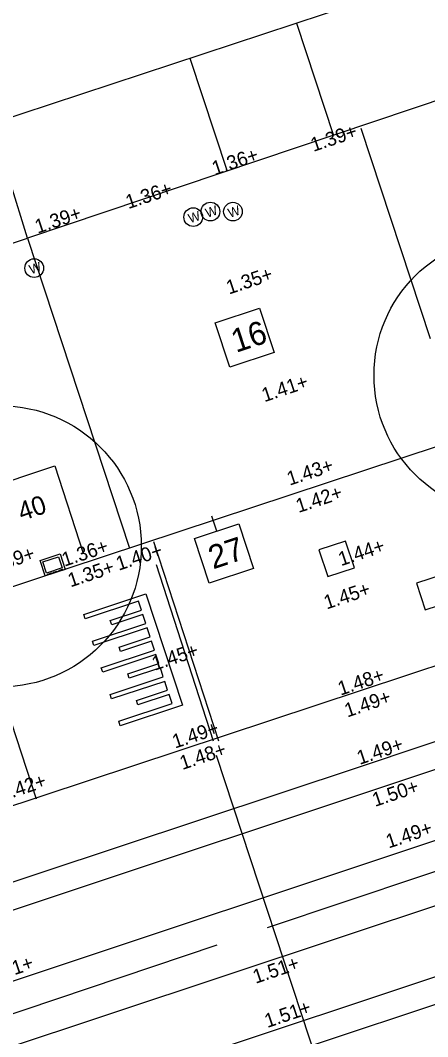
# Model space of a CAD drawing. Extents: x 122462 to 123306, y 485548 to 486417.
# Drawn here: x 122716.02 to 122724.72, y 486146.23 to 486167.94 of the extents above; entities that cross this region are included whole.
import ezdxf

# ---------------------------------------------------------------- set-up
doc = ezdxf.new("R2010")
doc.units = 0
for name, color, linetype in [('B-WE-AL-WERKGRENS-G', 7, 'Continuous'), ('B-WE-GR-BOOM_BOOMDIAMETER', 7, 'Continuous'), ('B-WE-OG-HOOGTEPUNT-S', 7, 'Continuous'), ('B-WE-OG-TOPOKAART-G', 7, 'Continuous'), ('B-WE-VH-MATERIAALGRENS-G', 7, 'Continuous'), ('iba7-verkeersbord blauw', 7, 'Continuous'), ('iba7-verkeersbord rood', 7, 'Continuous'), ('V Hoogtelijn', 7, 'Continuous'), ('V markering 1-1 10 cm', 7, 'Continuous'), ('V markering figuratie', 7, 'Continuous'), ('V markering kanalisatiestreep', 7, 'Continuous'), ('V markering ononderbroken streep 10 cm', 7, 'Continuous'), ('V materiaalscheiding algemeen', 7, 'Continuous'), ('V opsluitband 100x200 mm', 7, 'Continuous'), ('V Rails', 7, 'Continuous'), ('V riool putdeksel', 7, 'Continuous'), ('V riool trottoirkolk', 7, 'Continuous'), ('V RWS-band 115-225x250 mm specie', 7, 'Continuous'), ('V trottoirband 180-200x250 mm specie', 7, 'Continuous'), ('X-WE-AL-TEKENBLAD-S', 7, 'Continuous')]:
    doc.layers.add(name, color=color, linetype=linetype)

msp = doc.modelspace()

# ---------------------------------------------------------------- linework, layer by layer
at = {"layer": 'B-WE-AL-WERKGRENS-G'}
msp.add_lwpolyline([(122857.632, 486078.279), (122830.484, 486160.606), (122900.937, 486183.81), (122887.855, 486222.555), (122665.445, 486149.273), (122678.196, 486110.449), (122807.072, 486152.895), (122835.324, 486068.154)], dxfattribs=at)
at = {"layer": 'B-WE-OG-TOPOKAART-G'}
msp.add_lwpolyline([(122714.661, 486162.783), (122716.17, 486163.284), (122715.409, 486165.736)], dxfattribs=at)
at = {"layer": 'B-WE-VH-MATERIAALGRENS-G'}
for p, q in [((122721.92, 486167.881), (122722.71, 486165.483)), ((122719.641, 486167.13), (122720.435, 486164.718)), ((122725.535, 486166.433), (122716.17, 486163.284))]:
    msp.add_line(p, q, dxfattribs=at)
at = {"layer": 'iba7-verkeersbord blauw'}
for centre in [(122720.08, 486163.855), (122720.562, 486163.854), (122719.713, 486163.737), (122716.313, 486162.647)]:
    msp.add_circle(centre, 0.2, dxfattribs=at)
at = {"layer": 'iba7-verkeersbord rood'}
for centre in [(122726.577, 486160.359), (122715.603, 486156.704)]:
    msp.add_circle(centre, 3, dxfattribs=at)
at = {"layer": 'V Hoogtelijn'}
for points in [[(122718.863, 486156.806), (122720.253, 486152.548)], [(122714.97, 486155.528), (122716.355, 486151.31)]]:
    msp.add_lwpolyline(points, dxfattribs=at)
at = {"layer": 'V markering 1-1 10 cm'}
for points in [[(122720.205, 486152.245), (122722.56, 486145.078)], [(122721.302, 486148.563), (122727.94, 486150.784)]]:
    msp.add_lwpolyline(points, dxfattribs=at)
at = {"layer": 'V markering figuratie'}
for p, q in [((122712.845, 486143.511), (122860.885, 486192.728)), ((122717.371, 486155.249), (122718.7, 486155.69)), ((122718.541, 486155.532), (122717.402, 486155.154)), ((122718.604, 486155.342), (122718.541, 486155.532)), ((122718.7, 486155.69), (122719.48, 486153.314)), ((122717.939, 486155.121), (122718.604, 486155.342)), ((122717.402, 486155.154), (122717.371, 486155.249)), ((122717.971, 486155.026), (122717.939, 486155.121)), ((122718.635, 486155.247), (122717.971, 486155.026)), ((122718.697, 486155.056), (122718.635, 486155.247)), ((122717.559, 486154.678), (122718.697, 486155.056)), ((122718.729, 486154.961), (122717.59, 486154.583)), ((122718.792, 486154.771), (122718.729, 486154.961)), ((122717.59, 486154.583), (122717.559, 486154.678)), ((122718.127, 486154.551), (122718.792, 486154.771)), ((122718.823, 486154.676), (122718.158, 486154.456)), ((122718.885, 486154.486), (122718.823, 486154.676)), ((122717.747, 486154.108), (122718.885, 486154.486)), ((122718.158, 486154.456), (122718.127, 486154.551)), ((122718.916, 486154.391), (122717.778, 486154.013)), ((122718.315, 486153.981), (122718.978, 486154.201)), ((122718.978, 486154.201), (122718.916, 486154.391)), ((122717.778, 486154.013), (122717.747, 486154.108)), ((122718.346, 486153.885), (122718.315, 486153.981)), ((122719.01, 486154.106), (122718.346, 486153.885)), ((122719.072, 486153.915), (122719.01, 486154.106)), ((122717.935, 486153.538), (122719.072, 486153.915)), ((122719.103, 486153.82), (122717.966, 486153.443)), ((122719.165, 486153.631), (122719.103, 486153.82)), ((122718.501, 486153.411), (122719.165, 486153.631)), ((122717.966, 486153.443), (122717.935, 486153.538)), ((122718.12, 486152.968), (122719.259, 486153.346)), ((122718.532, 486153.316), (122718.501, 486153.411)), ((122719.197, 486153.536), (122718.532, 486153.316)), ((122719.259, 486153.346), (122719.197, 486153.536)), ((122719.48, 486153.314), (122718.151, 486152.873)), ((122718.151, 486152.873), (122718.12, 486152.968))]:
    msp.add_line(p, q, dxfattribs=at)
at = {"layer": 'V markering kanalisatiestreep'}
msp.add_line((122720.144, 486152.541), (122718.931, 486156.308), dxfattribs=at)
at = {"layer": 'V markering ononderbroken streep 10 cm'}
msp.add_lwpolyline([(122707.209, 486143.813), (122720.226, 486148.188)], dxfattribs=at)
at = {"layer": 'V materiaalscheiding algemeen'}
for p, q in [((122724.787, 486161.134), (122723.306, 486165.627)), ((122716.17, 486163.284), (122718.351, 486156.666))]:
    msp.add_line(p, q, dxfattribs=at)
for points in [[(122780.156, 486165.287), (122764.259, 486160.016), (122760.446, 486158.724), (122755.663, 486157.161), (122747.256, 486154.337), (122738.577, 486151.45), (122730.117, 486148.653), (122721.549, 486145.803), (122712.998, 486142.94), (122707.935, 486141.266)], [(122706.259, 486146.355), (122714.713, 486149.163), (122723.288, 486152.002), (122728.54, 486153.762), (122728.584, 486153.641), (122731.819, 486154.741)]]:
    msp.add_lwpolyline(points, dxfattribs=at)
at = {"layer": 'V opsluitband 100x200 mm'}
msp.add_lwpolyline([(122713.644, 486157.383), (122716.751, 486158.426), (122717.362, 486156.561)], dxfattribs=at)
at = {"layer": 'V Rails'}
for p, q in [((122714.919, 486148.627), (122859.557, 486196.72)), ((122715.373, 486147.26), (122860.011, 486195.354)), ((122712.39, 486144.878), (122860.43, 486194.095))]:
    msp.add_line(p, q, dxfattribs=at)
at = {"layer": 'V riool putdeksel'}
for points in [[(122722.589, 486156.058), (122723.159, 486156.246), (122722.971, 486156.816), (122722.401, 486156.628)], [(122724.673, 486155.348), (122725.243, 486155.536), (122725.055, 486156.106), (122724.485, 486155.918)]]:
    msp.add_lwpolyline(points, close=True, dxfattribs=at)
at = {"layer": 'V riool trottoirkolk'}
for p, q in [((122716.438, 486156.403), (122716.865, 486156.544)), ((122716.547, 486156.071), (122716.438, 486156.403)), ((122716.865, 486156.544), (122716.974, 486156.211)), ((122716.974, 486156.211), (122716.547, 486156.071)), ((122716.794, 486156.168), (122716.718, 486156.143)), ((122716.808, 486156.157), (122716.807, 486156.162)), ((122716.832, 486156.165), (122716.83, 486156.169)), ((122716.868, 486156.192), (122716.837, 486156.182)), ((122716.913, 486156.207), (122716.868, 486156.192)), ((122716.927, 486156.196), (122716.925, 486156.201)), ((122716.594, 486156.087), (122716.593, 486156.091)), ((122716.675, 486156.129), (122716.599, 486156.104)), ((122716.689, 486156.118), (122716.688, 486156.123)), ((122716.713, 486156.126), (122716.712, 486156.13))]:
    msp.add_line(p, q, dxfattribs=at)
msp.add_lwpolyline([(122716.501, 486156.372), (122716.833, 486156.481), (122716.911, 486156.243), (122716.579, 486156.134)], close=True, dxfattribs=at)
for centre, start, end in [((122716.797, 486156.158), 18.1847, 108.1847), ((122716.84, 486156.172), 108.1847, 198.1847), ((122716.916, 486156.197), 18.1847, 108.1847), ((122716.602, 486156.094), 108.1847, 198.1847), ((122716.678, 486156.119), 18.1847, 108.1847), ((122716.721, 486156.133), 108.1847, 198.1847)]:
    msp.add_arc(centre, 0.01, start, end, dxfattribs=at)
at = {"layer": 'V RWS-band 115-225x250 mm specie'}
msp.add_lwpolyline([(122705.772, 486147.833), (122731.103, 486156.21)], dxfattribs=at)
at = {"layer": 'V trottoirband 180-200x250 mm specie'}
msp.add_lwpolyline([(122727.346, 486159.635), (122714.629, 486155.437)], dxfattribs=at)
at = {"layer": 'X-WE-AL-TEKENBLAD-S'}
msp.add_line((122720.215, 486157.026), (122720.109, 486157.346), dxfattribs=at)
for points in [[(122720.18, 486161.478), (122721.129, 486161.792), (122721.443, 486160.842), (122720.493, 486160.529)], [(122719.74, 486156.869), (122720.69, 486157.182), (122721.003, 486156.233), (122720.053, 486155.919)]]:
    msp.add_lwpolyline(points, close=True, dxfattribs=at)

# ---------------------------------------------------------------- texts
at = {"layer": 'B-WE-GR-BOOM_BOOMDIAMETER'}
msp.add_text('40', height=0.4, rotation=18.7219, dxfattribs=at).set_placement((122716.047, 486157.24))
at = {"layer": 'B-WE-OG-HOOGTEPUNT-S'}
for s, rotation, p in [('1.39+', 18.3766, (122722.281, 486165.129)), ('1.36+', 18.3766, (122720.171, 486164.628)), ('1.36+', 18.3766, (122718.326, 486163.907)), ('1.39+', 18.3766, (122716.386, 486163.381)), ('1.35+', 18.3766, (122720.477, 486162.082)), ('1.41+', 18.3766, (122721.234, 486159.782)), ('1.43+', 18.2685, (122721.773, 486157.998)), ('1.42+', 18.2685, (122721.965, 486157.416)), ('1.44+', 18.2685, (122722.872, 486156.279)), ('1.39+', 18.2685, (122715.39, 486156.114)), ('1.36+', 18.2685, (122716.961, 486156.268)), ('1.40+', 18.2685, (122718.119, 486156.182)), ('1.35+', 18.2685, (122717.09, 486155.827)), ('1.45+', 18.2685, (122722.563, 486155.354)), ('1.45+', 18.2685, (122718.887, 486154.046)), ('1.48+', 18.5941, (122722.863, 486153.513)), ('1.49+', 18.5941, (122723.006, 486153.046)), ('1.49+', 18.2685, (122719.322, 486152.382)), ('1.49+', 18.5941, (122723.27, 486152.034)), ('1.48+', 18.5941, (122719.483, 486151.926)), ('1.42+', 18.4015, (122715.635, 486151.257)), ('1.50+', 18.4015, (122723.598, 486151.136)), ('1.49+', 18.4015, (122723.89, 486150.248)), ('1.51+', 18.5941, (122715.364, 486147.365)), ('1.51+', 18.5941, (122721.046, 486147.358)), ('1.51+', 18.5941, (122721.297, 486146.414))]:
    msp.add_text(s, height=0.3, rotation=rotation, dxfattribs=at).set_placement(p)
at = {"layer": 'iba7-verkeersbord blauw'}
for p in [(122720.012, 486163.722), (122720.494, 486163.721), (122719.645, 486163.604), (122716.245, 486162.514)]:
    msp.add_text('W', height=0.2, rotation=18.2365, dxfattribs=at).set_placement(p)
at = {"layer": 'X-WE-AL-TEKENBLAD-S'}
for s, p in [('16', (122720.626, 486160.836)), ('27', (122720.138, 486156.211))]:
    msp.add_text(s, height=0.5, rotation=18.2603, dxfattribs=at).set_placement(p)

doc.saveas('drawing.dxf')
